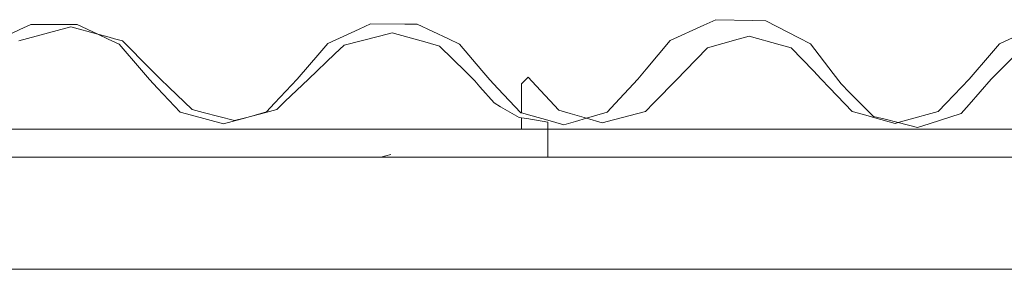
# Model space of a CAD drawing. Header units: millimetres. Extents: x -16331 to -10174, y -4135 to -3584.
# Tile 340 of 456: x -10237.997 to -10235.869, y -4001.864 to -4001.325. Entities that reach past the tile are written whole.
import ezdxf

# ---------------------------------------------------------------- set-up
doc = ezdxf.new("R2010")
doc.units = ezdxf.units.MM
for name, color, linetype, lineweight in [('DI-Elementos externos em corte', 9, 'Continuous', 18), ('DI-Elementos externos em vista', 9, 'Continuous', 5), ('IFC-IfcRoof-Contorno', 250, 'Continuous', 5)]:
    doc.layers.add(name, color=color, linetype=linetype, lineweight=lineweight)

msp = doc.modelspace()

# ---------------------------------------------------------------- linework, layer by layer
at = {"layer": 'DI-Elementos externos em corte'}
for p, q in [((-10237.9726, -4001.3353), (-10237.9963, -4001.3462)), ((-10237.8987, -4001.3354), (-10237.9726, -4001.3353)), ((-10237.8867, -4001.3403), (-10237.9159, -4001.3482)), ((-10237.8727, -4001.3354), (-10237.8987, -4001.3354)), ((-10237.8278, -4001.3562), (-10237.8867, -4001.3403)), ((-10237.8278, -4001.3562), (-10237.8727, -4001.3354)), ((-10237.263, -4001.3449), (-10237.331, -4001.3762)), ((-10237.2391, -4001.3339), (-10237.263, -4001.3449)), ((-10237.1644, -4001.3342), (-10237.2391, -4001.3339)), ((-10237.1381, -4001.3343), (-10237.1644, -4001.3342)), ((-10237.0704, -4001.3661), (-10237.1381, -4001.3343)), ((-10236.5181, -4001.3365), (-10236.5911, -4001.3698)), ((-10236.4924, -4001.3248), (-10236.5181, -4001.3365)), ((-10236.4123, -4001.3266), (-10236.4924, -4001.3248)), ((-10236.3842, -4001.3273), (-10236.4123, -4001.3266)), ((-10236.3128, -4001.3638), (-10236.3842, -4001.3273)), ((-10237.9963, -4001.3462), (-10238.0635, -4001.3771)), ((-10237.9159, -4001.3482), (-10237.9988, -4001.3706)), ((-10237.8056, -4001.3665), (-10237.8278, -4001.3562)), ((-10237.8039, -4001.3627), (-10237.8278, -4001.3562)), ((-10237.7819, -4001.3775), (-10237.8056, -4001.3665)), ((-10237.7918, -4001.366), (-10237.8039, -4001.3627)), ((-10237.7747, -4001.3706), (-10237.7918, -4001.366)), ((-10237.219, -4001.3603), (-10237.2955, -4001.3796)), ((-10237.1921, -4001.3535), (-10237.219, -4001.3603)), ((-10237.1161, -4001.3743), (-10237.1921, -4001.3535)), ((-10237.0466, -4001.3773), (-10237.0704, -4001.3661)), ((-10236.4202, -4001.3604), (-10236.4438, -4001.3669)), ((-10236.3533, -4001.3789), (-10236.4202, -4001.3604)), ((-10236.2876, -4001.3767), (-10236.3128, -4001.3638)), ((-10235.8124, -4001.3462), (-10235.8796, -4001.3771)), ((-10237.7338, -4001.4339), (-10237.7819, -4001.3775)), ((-10237.714, -4001.4317), (-10237.7747, -4001.3706)), ((-10237.331, -4001.3762), (-10237.3482, -4001.3963)), ((-10237.2955, -4001.3796), (-10237.3158, -4001.3989)), ((-10237.0893, -4001.3817), (-10237.1161, -4001.3743)), ((-10237.033, -4001.4373), (-10237.0893, -4001.3817)), ((-10236.9983, -4001.4347), (-10237.0466, -4001.3773)), ((-10236.5911, -4001.3698), (-10236.6427, -4001.4315)), ((-10236.5106, -4001.3854), (-10236.5588, -4001.4356)), ((-10236.4438, -4001.3669), (-10236.5106, -4001.3854)), ((-10236.3298, -4001.3854), (-10236.3533, -4001.3789)), ((-10236.2816, -4001.4356), (-10236.3298, -4001.3854)), ((-10236.2389, -4001.4407), (-10236.2876, -4001.3767)), ((-10235.8796, -4001.3771), (-10235.8967, -4001.397)), ((-10237.3482, -4001.3963), (-10237.397, -4001.4534)), ((-10237.3158, -4001.3989), (-10237.3731, -4001.4534)), ((-10235.8967, -4001.397), (-10235.9451, -4001.4534)), ((-10235.8363, -4001.3922), (-10235.897, -4001.4534)), ((-10237.7167, -4001.454), (-10237.7338, -4001.4339)), ((-10237.6925, -4001.4534), (-10237.714, -4001.4317)), ((-10237.0131, -4001.457), (-10237.033, -4001.4373)), ((-10236.9811, -4001.455), (-10236.9983, -4001.4347)), ((-10236.8979, -4001.4486), (-10236.9018, -4001.4525)), ((-10236.8805, -4001.4674), (-10236.8979, -4001.4486)), ((-10236.6427, -4001.4315), (-10236.6609, -4001.4534)), ((-10236.5588, -4001.4356), (-10236.5759, -4001.4534)), ((-10236.2645, -4001.4534), (-10236.2816, -4001.4356)), ((-10236.2216, -4001.4634), (-10236.2389, -4001.4407)), ((-10237.6991, -4001.4724), (-10237.7167, -4001.454)), ((-10237.6498, -4001.5243), (-10237.6991, -4001.4724)), ((-10237.6746, -4001.4706), (-10237.6925, -4001.4534)), ((-10237.6241, -4001.5191), (-10237.6746, -4001.4706)), ((-10237.397, -4001.4534), (-10237.4461, -4001.5054)), ((-10237.3731, -4001.4534), (-10237.4236, -4001.5018)), ((-10237.0022, -4001.4696), (-10237.0131, -4001.457)), ((-10236.9718, -4001.5047), (-10237.0022, -4001.4696)), ((-10236.9636, -4001.4736), (-10236.9811, -4001.455)), ((-10236.9018, -4001.4525), (-10236.9126, -4001.4636)), ((-10236.8316, -4001.5202), (-10236.8805, -4001.4674)), ((-10236.6609, -4001.4534), (-10236.7098, -4001.5061)), ((-10236.5759, -4001.4534), (-10236.6264, -4001.5047)), ((-10236.2469, -4001.4717), (-10236.2645, -4001.4534)), ((-10236.1975, -4001.5231), (-10236.2469, -4001.4717)), ((-10236.2033, -4001.4818), (-10236.2216, -4001.4634)), ((-10235.9451, -4001.4534), (-10235.9944, -4001.5048)), ((-10235.897, -4001.4534), (-10235.9452, -4001.5082)), ((-10236.9141, -4001.5258), (-10236.9636, -4001.4736)), ((-10236.1519, -4001.5336), (-10236.2033, -4001.4818)), ((-10237.4461, -4001.5054), (-10237.4637, -4001.524)), ((-10237.4236, -4001.5018), (-10237.4415, -4001.5191)), ((-10236.9575, -4001.5129), (-10236.9718, -4001.5047)), ((-10236.9172, -4001.5358), (-10236.9575, -4001.5129)), ((-10236.7098, -4001.5061), (-10236.7273, -4001.5249)), ((-10236.6264, -4001.5047), (-10236.6444, -4001.523)), ((-10235.9944, -4001.5048), (-10236.012, -4001.5231)), ((-10235.9452, -4001.5082), (-10235.9624, -4001.5278)), ((-10237.6253, -4001.5311), (-10237.6498, -4001.5243)), ((-10237.5567, -4001.5501), (-10237.6253, -4001.5311)), ((-10237.6001, -4001.5253), (-10237.6241, -4001.5191)), ((-10237.5328, -4001.5429), (-10237.6001, -4001.5253)), ((-10237.5082, -4001.5365), (-10237.5567, -4001.5501)), ((-10237.5088, -4001.5366), (-10237.5328, -4001.5429)), ((-10237.4647, -4001.5251), (-10237.5088, -4001.5366)), ((-10237.4882, -4001.5309), (-10237.5082, -4001.5365)), ((-10237.4637, -4001.524), (-10237.4882, -4001.5309)), ((-10237.4415, -4001.5191), (-10237.4647, -4001.5251)), ((-10236.9126, -4001.5366), (-10236.9172, -4001.5358)), ((-10236.9126, -4001.5262), (-10236.9141, -4001.5258)), ((-10236.8895, -4001.5326), (-10236.9126, -4001.5262)), ((-10236.9009, -4001.5386), (-10236.9126, -4001.5366)), ((-10236.8555, -4001.542), (-10236.8895, -4001.5326)), ((-10236.807, -4001.5274), (-10236.8316, -4001.5202)), ((-10236.7721, -4001.5377), (-10236.807, -4001.5274)), ((-10236.7273, -4001.5249), (-10236.7721, -4001.5377)), ((-10236.6444, -4001.523), (-10236.7136, -4001.5411)), ((-10236.1731, -4001.5299), (-10236.1975, -4001.5231)), ((-10236.149, -4001.5365), (-10236.1731, -4001.5299)), ((-10236.1267, -4001.5399), (-10236.1519, -4001.5336)), ((-10236.1048, -4001.5487), (-10236.149, -4001.5365)), ((-10236.012, -4001.5231), (-10236.0803, -4001.542)), ((-10235.9624, -4001.5278), (-10236.0315, -4001.5496)), ((-10236.8555, -4001.5465), (-10236.9009, -4001.5386)), ((-10236.8206, -4001.5516), (-10236.8555, -4001.542)), ((-10236.8555, -4001.561), (-10236.8555, -4001.5465)), ((-10236.796, -4001.5445), (-10236.8206, -4001.5516)), ((-10236.7721, -4001.5377), (-10236.796, -4001.5445)), ((-10236.7384, -4001.5476), (-10236.7721, -4001.5377)), ((-10236.7136, -4001.5411), (-10236.7384, -4001.5476)), ((-10236.0983, -4001.5469), (-10236.1267, -4001.5399)), ((-10236.0983, -4001.5469), (-10236.1048, -4001.5487)), ((-10236.0803, -4001.542), (-10236.0983, -4001.5469)), ((-10236.0563, -4001.5574), (-10236.0983, -4001.5469)), ((-10236.0315, -4001.5496), (-10236.0563, -4001.5574)), ((-10237.9732, -4001.561), (-10238.2481, -4001.561)), ((-10237.3295, -4001.561), (-10237.9732, -4001.561)), ((-10237.2043, -4001.561), (-10237.3295, -4001.561)), ((-10237.1351, -4001.561), (-10237.2043, -4001.561)), ((-10236.5236, -4001.561), (-10237.1351, -4001.561)), ((-10236.8555, -4001.5614), (-10236.8555, -4001.561)), ((-10236.8555, -4001.5667), (-10236.8555, -4001.5614)), ((-10236.4507, -4001.561), (-10236.5236, -4001.561)), ((-10236.4351, -4001.561), (-10236.4507, -4001.561)), ((-10236.4215, -4001.561), (-10236.4351, -4001.561)), ((-10236.3735, -4001.561), (-10236.4215, -4001.561)), ((-10236.0641, -4001.561), (-10236.3735, -4001.561)), ((-10235.7892, -4001.561), (-10236.0641, -4001.561)), ((-10238.0313, -4001.6217), (-10237.9074, -4001.6217)), ((-10237.9074, -4001.6217), (-10237.2677, -4001.6217)), ((-10237.2677, -4001.6217), (-10237.2254, -4001.6217)), ((-10237.2254, -4001.6217), (-10237.0782, -4001.6217)), ((-10237.0782, -4001.6217), (-10236.574, -4001.6217)), ((-10236.574, -4001.6217), (-10236.363, -4001.6217)), ((-10236.363, -4001.6217), (-10236.3234, -4001.6217)), ((-10236.3234, -4001.6217), (-10235.8474, -4001.6217))]:
    msp.add_line(p, q, dxfattribs=at)
at = {"layer": 'DI-Elementos externos em corte', "lineweight": 5}
for p, q in [((-10237.9726, -4001.3353), (-10237.9963, -4001.3462)), ((-10237.8987, -4001.3354), (-10237.9726, -4001.3353)), ((-10237.8867, -4001.3403), (-10237.9159, -4001.3482)), ((-10237.8727, -4001.3354), (-10237.8987, -4001.3354)), ((-10237.8278, -4001.3562), (-10237.8867, -4001.3403)), ((-10237.8278, -4001.3562), (-10237.8727, -4001.3354)), ((-10237.263, -4001.3449), (-10237.331, -4001.3762)), ((-10237.2391, -4001.3339), (-10237.263, -4001.3449)), ((-10237.1644, -4001.3342), (-10237.2391, -4001.3339)), ((-10237.1381, -4001.3343), (-10237.1644, -4001.3342)), ((-10237.0704, -4001.3661), (-10237.1381, -4001.3343)), ((-10236.5181, -4001.3365), (-10236.5911, -4001.3698)), ((-10236.4924, -4001.3248), (-10236.5181, -4001.3365)), ((-10236.4123, -4001.3266), (-10236.4924, -4001.3248)), ((-10236.3842, -4001.3273), (-10236.4123, -4001.3266)), ((-10236.3128, -4001.3638), (-10236.3842, -4001.3273)), ((-10237.9963, -4001.3462), (-10238.0635, -4001.3771)), ((-10237.9159, -4001.3482), (-10237.9988, -4001.3706)), ((-10237.8056, -4001.3665), (-10237.8278, -4001.3562)), ((-10237.8039, -4001.3627), (-10237.8278, -4001.3562)), ((-10237.7819, -4001.3775), (-10237.8056, -4001.3665)), ((-10237.7918, -4001.366), (-10237.8039, -4001.3627)), ((-10237.7747, -4001.3706), (-10237.7918, -4001.366)), ((-10237.219, -4001.3603), (-10237.2955, -4001.3796)), ((-10237.1921, -4001.3535), (-10237.219, -4001.3603)), ((-10237.1161, -4001.3743), (-10237.1921, -4001.3535)), ((-10237.0466, -4001.3773), (-10237.0704, -4001.3661)), ((-10236.4202, -4001.3604), (-10236.4438, -4001.3669)), ((-10236.3533, -4001.3789), (-10236.4202, -4001.3604)), ((-10236.2876, -4001.3767), (-10236.3128, -4001.3638)), ((-10235.8124, -4001.3462), (-10235.8796, -4001.3771)), ((-10237.7338, -4001.4339), (-10237.7819, -4001.3775)), ((-10237.714, -4001.4317), (-10237.7747, -4001.3706)), ((-10237.331, -4001.3762), (-10237.3482, -4001.3963)), ((-10237.2955, -4001.3796), (-10237.3158, -4001.3989)), ((-10237.0893, -4001.3817), (-10237.1161, -4001.3743)), ((-10237.033, -4001.4373), (-10237.0893, -4001.3817)), ((-10236.9983, -4001.4347), (-10237.0466, -4001.3773)), ((-10236.5911, -4001.3698), (-10236.6427, -4001.4315)), ((-10236.5106, -4001.3854), (-10236.5588, -4001.4356)), ((-10236.4438, -4001.3669), (-10236.5106, -4001.3854)), ((-10236.3298, -4001.3854), (-10236.3533, -4001.3789)), ((-10236.2816, -4001.4356), (-10236.3298, -4001.3854)), ((-10236.2389, -4001.4407), (-10236.2876, -4001.3767)), ((-10235.8796, -4001.3771), (-10235.8967, -4001.397)), ((-10237.3482, -4001.3963), (-10237.397, -4001.4534)), ((-10237.3158, -4001.3989), (-10237.3731, -4001.4534)), ((-10235.8967, -4001.397), (-10235.9451, -4001.4534)), ((-10235.8363, -4001.3922), (-10235.897, -4001.4534)), ((-10237.7167, -4001.454), (-10237.7338, -4001.4339)), ((-10237.6925, -4001.4534), (-10237.714, -4001.4317)), ((-10237.0131, -4001.457), (-10237.033, -4001.4373)), ((-10236.9811, -4001.455), (-10236.9983, -4001.4347)), ((-10236.8979, -4001.4486), (-10236.9018, -4001.4525)), ((-10236.8805, -4001.4674), (-10236.8979, -4001.4486)), ((-10236.6427, -4001.4315), (-10236.6609, -4001.4534)), ((-10236.5588, -4001.4356), (-10236.5759, -4001.4534)), ((-10236.2645, -4001.4534), (-10236.2816, -4001.4356)), ((-10236.2216, -4001.4634), (-10236.2389, -4001.4407)), ((-10237.6991, -4001.4724), (-10237.7167, -4001.454)), ((-10237.6498, -4001.5243), (-10237.6991, -4001.4724)), ((-10237.6746, -4001.4706), (-10237.6925, -4001.4534)), ((-10237.6241, -4001.5191), (-10237.6746, -4001.4706)), ((-10237.397, -4001.4534), (-10237.4461, -4001.5054)), ((-10237.3731, -4001.4534), (-10237.4236, -4001.5018)), ((-10237.0022, -4001.4696), (-10237.0131, -4001.457)), ((-10236.9718, -4001.5047), (-10237.0022, -4001.4696)), ((-10236.9636, -4001.4736), (-10236.9811, -4001.455)), ((-10236.9018, -4001.4525), (-10236.9126, -4001.4636)), ((-10236.8316, -4001.5202), (-10236.8805, -4001.4674)), ((-10236.6609, -4001.4534), (-10236.7098, -4001.5061)), ((-10236.5759, -4001.4534), (-10236.6264, -4001.5047)), ((-10236.2469, -4001.4717), (-10236.2645, -4001.4534)), ((-10236.1975, -4001.5231), (-10236.2469, -4001.4717)), ((-10236.2033, -4001.4818), (-10236.2216, -4001.4634)), ((-10235.9451, -4001.4534), (-10235.9944, -4001.5048)), ((-10235.897, -4001.4534), (-10235.9452, -4001.5082)), ((-10236.9141, -4001.5258), (-10236.9636, -4001.4736)), ((-10236.1519, -4001.5336), (-10236.2033, -4001.4818)), ((-10237.4461, -4001.5054), (-10237.4637, -4001.524)), ((-10237.4236, -4001.5018), (-10237.4415, -4001.5191)), ((-10236.9575, -4001.5129), (-10236.9718, -4001.5047)), ((-10236.9172, -4001.5358), (-10236.9575, -4001.5129)), ((-10236.7098, -4001.5061), (-10236.7273, -4001.5249)), ((-10236.6264, -4001.5047), (-10236.6444, -4001.523)), ((-10235.9944, -4001.5048), (-10236.012, -4001.5231)), ((-10235.9452, -4001.5082), (-10235.9624, -4001.5278)), ((-10237.6253, -4001.5311), (-10237.6498, -4001.5243)), ((-10237.5567, -4001.5501), (-10237.6253, -4001.5311)), ((-10237.6001, -4001.5253), (-10237.6241, -4001.5191)), ((-10237.5328, -4001.5429), (-10237.6001, -4001.5253)), ((-10237.5082, -4001.5365), (-10237.5567, -4001.5501)), ((-10237.5088, -4001.5366), (-10237.5328, -4001.5429)), ((-10237.4647, -4001.5251), (-10237.5088, -4001.5366)), ((-10237.4882, -4001.5309), (-10237.5082, -4001.5365)), ((-10237.4637, -4001.524), (-10237.4882, -4001.5309)), ((-10237.4415, -4001.5191), (-10237.4647, -4001.5251)), ((-10236.9126, -4001.5366), (-10236.9172, -4001.5358)), ((-10236.9126, -4001.5262), (-10236.9141, -4001.5258)), ((-10236.8895, -4001.5326), (-10236.9126, -4001.5262)), ((-10236.9009, -4001.5386), (-10236.9126, -4001.5366)), ((-10236.8555, -4001.542), (-10236.8895, -4001.5326)), ((-10236.807, -4001.5274), (-10236.8316, -4001.5202)), ((-10236.7721, -4001.5377), (-10236.807, -4001.5274)), ((-10236.7273, -4001.5249), (-10236.7721, -4001.5377)), ((-10236.6444, -4001.523), (-10236.7136, -4001.5411)), ((-10236.1731, -4001.5299), (-10236.1975, -4001.5231)), ((-10236.149, -4001.5365), (-10236.1731, -4001.5299)), ((-10236.1267, -4001.5399), (-10236.1519, -4001.5336)), ((-10236.1048, -4001.5487), (-10236.149, -4001.5365)), ((-10236.012, -4001.5231), (-10236.0803, -4001.542)), ((-10235.9624, -4001.5278), (-10236.0315, -4001.5496)), ((-10236.8555, -4001.5465), (-10236.9009, -4001.5386)), ((-10236.8206, -4001.5516), (-10236.8555, -4001.542)), ((-10236.8555, -4001.561), (-10236.8555, -4001.5465)), ((-10236.796, -4001.5445), (-10236.8206, -4001.5516)), ((-10236.7721, -4001.5377), (-10236.796, -4001.5445)), ((-10236.7384, -4001.5476), (-10236.7721, -4001.5377)), ((-10236.7136, -4001.5411), (-10236.7384, -4001.5476)), ((-10236.0983, -4001.5469), (-10236.1267, -4001.5399)), ((-10236.0983, -4001.5469), (-10236.1048, -4001.5487)), ((-10236.0803, -4001.542), (-10236.0983, -4001.5469)), ((-10236.0563, -4001.5574), (-10236.0983, -4001.5469)), ((-10236.0315, -4001.5496), (-10236.0563, -4001.5574)), ((-10237.9732, -4001.561), (-10238.2481, -4001.561)), ((-10237.3295, -4001.561), (-10237.9732, -4001.561)), ((-10237.2043, -4001.561), (-10237.3295, -4001.561)), ((-10237.1351, -4001.561), (-10237.2043, -4001.561)), ((-10236.5236, -4001.561), (-10237.1351, -4001.561)), ((-10236.8555, -4001.5614), (-10236.8555, -4001.561)), ((-10236.8555, -4001.5667), (-10236.8555, -4001.5614)), ((-10236.4507, -4001.561), (-10236.5236, -4001.561)), ((-10236.4351, -4001.561), (-10236.4507, -4001.561)), ((-10236.4215, -4001.561), (-10236.4351, -4001.561)), ((-10236.3735, -4001.561), (-10236.4215, -4001.561)), ((-10236.0641, -4001.561), (-10236.3735, -4001.561)), ((-10235.7892, -4001.561), (-10236.0641, -4001.561)), ((-10238.0313, -4001.6217), (-10237.9074, -4001.6217)), ((-10237.9074, -4001.6217), (-10237.2677, -4001.6217)), ((-10237.2677, -4001.6217), (-10237.2254, -4001.6217)), ((-10237.2254, -4001.6217), (-10237.0782, -4001.6217)), ((-10237.0782, -4001.6217), (-10236.574, -4001.6217)), ((-10236.574, -4001.6217), (-10236.363, -4001.6217)), ((-10236.363, -4001.6217), (-10236.3234, -4001.6217)), ((-10236.3234, -4001.6217), (-10235.8474, -4001.6217))]:
    msp.add_line(p, q, dxfattribs=at)
at = {"layer": 'DI-Elementos externos em vista'}
for p, q in [((-10236.9126, -4001.4636), (-10236.9126, -4001.5262)), ((-10236.9126, -4001.5366), (-10236.9126, -4001.561)), ((-10236.8555, -4001.6217), (-10236.8555, -4001.5667)), ((-10237.9074, -4001.6217), (-10238.0313, -4001.6217)), ((-10237.2677, -4001.6217), (-10237.9074, -4001.6217)), ((-10237.2254, -4001.6217), (-10237.2677, -4001.6217)), ((-10237.0782, -4001.6217), (-10237.2254, -4001.6217)), ((-10237.2166, -4001.6217), (-10237.1946, -4001.6159)), ((-10236.574, -4001.6217), (-10237.0782, -4001.6217)), ((-10236.363, -4001.6217), (-10236.574, -4001.6217)), ((-10236.3191, -4001.6217), (-10236.363, -4001.6217)), ((-10235.8474, -4001.6217), (-10236.3191, -4001.6217)), ((-10238.0957, -4001.864), (-10237.7591, -4001.864)), ((-10237.7591, -4001.864), (-10237.5841, -4001.864)), ((-10237.5841, -4001.864), (-10237.5208, -4001.864)), ((-10237.5208, -4001.864), (-10237.3719, -4001.864)), ((-10237.3719, -4001.864), (-10236.8555, -4001.864)), ((-10236.8555, -4001.864), (-10236.8096, -4001.864)), ((-10236.8096, -4001.864), (-10236.5467, -4001.864)), ((-10236.5467, -4001.864), (-10236.3126, -4001.864)), ((-10236.3126, -4001.864), (-10236.1292, -4001.864)), ((-10236.1292, -4001.864), (-10236.1021, -4001.864)), ((-10236.1021, -4001.864), (-10236.0793, -4001.864)), ((-10236.0793, -4001.864), (-10236.0262, -4001.864)), ((-10236.0262, -4001.864), (-10235.4001, -4001.864))]:
    msp.add_line(p, q, dxfattribs=at)
at = {"layer": 'IFC-IfcRoof-Contorno', "lineweight": 5}
for p, q in [((-10236.9126, -4001.4636), (-10236.9126, -4001.5262)), ((-10236.9126, -4001.5366), (-10236.9126, -4001.561)), ((-10236.8555, -4001.6217), (-10236.8555, -4001.5667)), ((-10237.9074, -4001.6217), (-10238.0313, -4001.6217)), ((-10237.2677, -4001.6217), (-10237.9074, -4001.6217)), ((-10237.2254, -4001.6217), (-10237.2677, -4001.6217)), ((-10237.0782, -4001.6217), (-10237.2254, -4001.6217)), ((-10237.2166, -4001.6217), (-10237.1946, -4001.6159)), ((-10236.574, -4001.6217), (-10237.0782, -4001.6217)), ((-10236.363, -4001.6217), (-10236.574, -4001.6217)), ((-10236.3191, -4001.6217), (-10236.363, -4001.6217)), ((-10235.8474, -4001.6217), (-10236.3191, -4001.6217)), ((-10238.0957, -4001.864), (-10237.7591, -4001.864)), ((-10237.7591, -4001.864), (-10237.5841, -4001.864)), ((-10237.5841, -4001.864), (-10237.5208, -4001.864)), ((-10237.5208, -4001.864), (-10237.3719, -4001.864)), ((-10237.3719, -4001.864), (-10236.8555, -4001.864)), ((-10236.8555, -4001.864), (-10236.8096, -4001.864)), ((-10236.8096, -4001.864), (-10236.5467, -4001.864)), ((-10236.5467, -4001.864), (-10236.3126, -4001.864)), ((-10236.3126, -4001.864), (-10236.1292, -4001.864)), ((-10236.1292, -4001.864), (-10236.1021, -4001.864)), ((-10236.1021, -4001.864), (-10236.0793, -4001.864)), ((-10236.0793, -4001.864), (-10236.0262, -4001.864)), ((-10236.0262, -4001.864), (-10235.4001, -4001.864))]:
    msp.add_line(p, q, dxfattribs=at)

doc.saveas('drawing.dxf')
